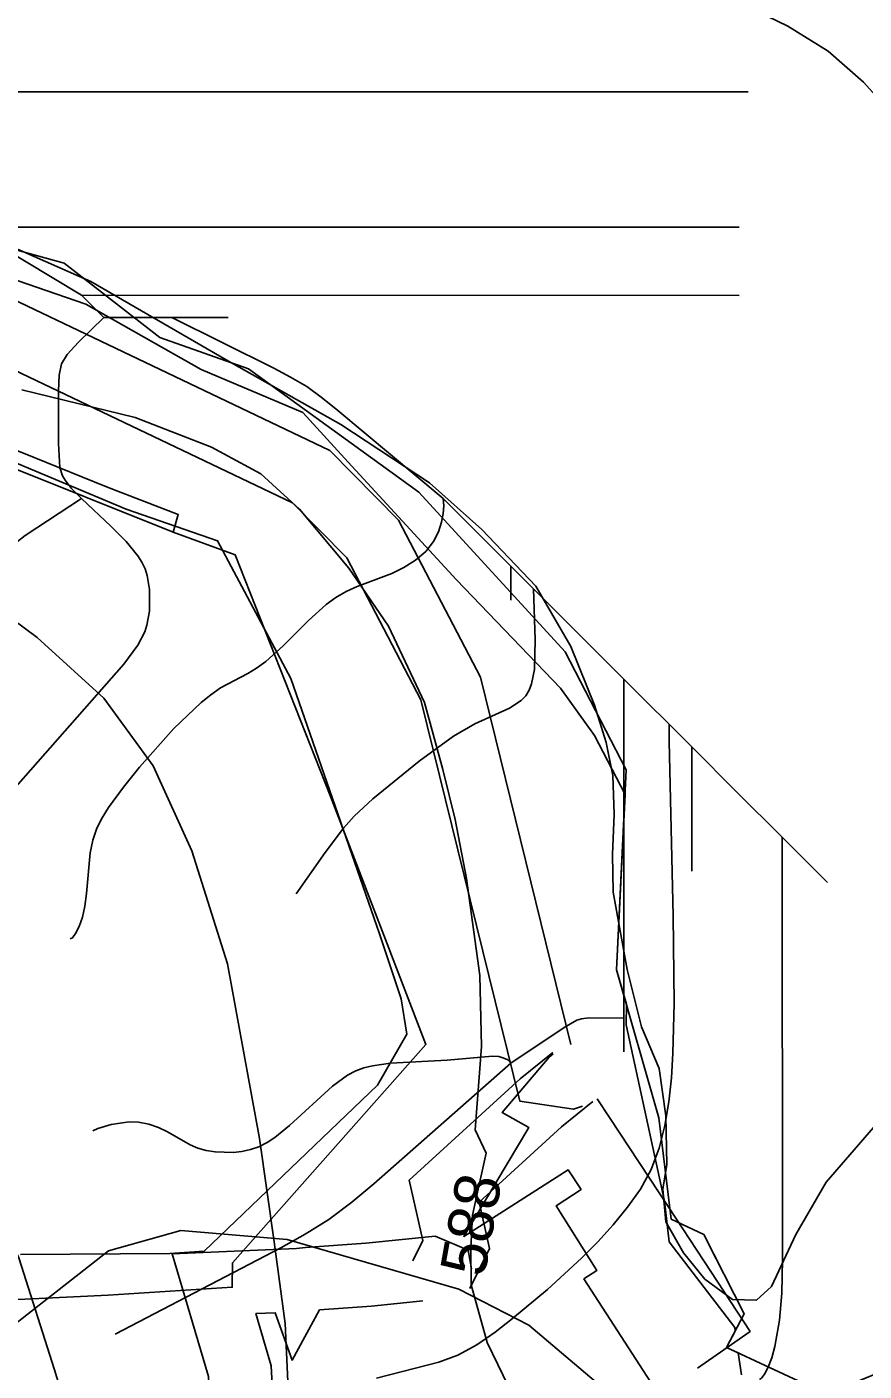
# Model space of a CAD drawing. Extents: x -709584 to -702006, y -1161789 to -1157496.
# Drawn here: x -705274 to -705088.9, y -1159710.1 to -1159412.7 of the extents above; entities that cross this region are included whole.
import ezdxf

# ---------------------------------------------------------------- set-up
doc = ezdxf.new("R2010")
doc.units = 0
for name, color, linetype in [('102_obvod PÚ', 7, 'Continuous'), ('103_hranice KÚ', 7, 'Continuous'), ('120_vrstevnice hlavní', 7, 'Continuous'), ('121_vrstevnice hlavní_popis', 7, 'Continuous'), ('122_vrstevnice základní', 7, 'Continuous'), ('201_orná půda_KN', 7, 'Continuous'), ('408_BPEJ_linie', 7, 'Continuous'), ('411_akumulovaný odtok', 7, 'Continuous'), ('419_LPIS PB', 7, 'Continuous'), ('735_OP sítí TI', 7, 'Continuous')]:
    doc.layers.add(name, color=color, linetype=linetype)

msp = doc.modelspace()

# ---------------------------------------------------------------- linework, layer by layer
at = {"layer": '102_obvod PÚ'}
msp.add_lwpolyline([(-705288.87, -1159501.36), (-705272.46, -1159507.98), (-705256.4, -1159514.47), (-705240.56, -1159520.54), (-705241.7, -1159524.46), (-705228, -1159529.46), (-705206.95, -1159582.76), (-705185.79, -1159637.83), (-705228.59, -1159686.2), (-705228.61, -1159691.6), (-705256.06, -1159693.33), (-705338.98, -1159697.33)], dxfattribs=at)
at = {"layer": '103_hranice KÚ'}
for points in [[(-705121.59, -1159685.29), (-705124.32, -1159679.92), (-705131.53, -1159676.49), (-705134.24, -1159654.08), (-705143.62, -1159621.36), (-705141.48, -1159577.11), (-705155, -1159550.95), (-705187.39, -1159515.59), (-705225.01, -1159488.33), (-705244.62, -1159481.43), (-705265.81, -1159464.97), (-705344.08, -1159443.34), (-705385, -1159423.78), (-705409.33, -1159422.89), (-705434.44, -1159402.64), (-705455.51, -1159396.18), (-705483.68, -1159375.34), (-705500.95, -1159391.28), (-705509.01, -1159386.99), (-705524.52, -1159378.74), (-705538.64, -1159371.35)], [(-705086.29, -1159710.73), (-705097.14, -1159715.23), (-705119.32, -1159704.91), (-705115.37, -1159697.5), (-705124.32, -1159679.92), (-705131.53, -1159676.49), (-705134.24, -1159654.08), (-705143.62, -1159621.36), (-705141.48, -1159577.11), (-705155, -1159550.95), (-705187.39, -1159515.59), (-705225.01, -1159488.33), (-705244.62, -1159481.43), (-705265.81, -1159464.97), (-705344.08, -1159443.34), (-705385, -1159423.78), (-705409.33, -1159422.89), (-705434.44, -1159402.64)]]:
    msp.add_lwpolyline(points, dxfattribs=at)
at = {"layer": '120_vrstevnice hlavní'}
msp.add_lwpolyline([(-705223.36, -1159764.63), (-705220.12, -1159751.46), (-705217.29, -1159735.83), (-705216.04, -1159718.88), (-705216.95, -1159699.6), (-705219.35, -1159681.52), (-705222.58, -1159658.66), (-705229.69, -1159620.01), (-705237.57, -1159595), (-705246.09, -1159576.18), (-705257.01, -1159561.22), (-705271.76, -1159547.82), (-705285.35, -1159537.74), (-705305.1, -1159527.1), (-705322.99, -1159517.93), (-705362.53, -1159497), (-705381.94, -1159487.18), (-705402.79, -1159477.04), (-705418.64, -1159469.88), (-705430.98, -1159461.82), (-705443.17, -1159452.24), (-705458.78, -1159437.51), (-705473.54, -1159423.6), (-705487.44, -1159411.53)], dxfattribs=at)
at = {"layer": '122_vrstevnice základní'}
for points in [[(-705273.74, -1159360.09), (-705245.17, -1159367.22), (-705225.02, -1159373.13), (-705205.56, -1159379.21), (-705183.96, -1159388.29), (-705168.95, -1159395.71), (-705153.58, -1159400.92), (-705140.43, -1159403.89), (-705125, -1159405.73), (-705114.76, -1159408.17), (-705105.71, -1159412.49), (-705096.85, -1159418.01), (-705089.02, -1159424.89), (-705064.89, -1159451.56), (-705051.78, -1159462.4), (-705044.1, -1159466.2), (-705037.12, -1159470.68), (-705033.38, -1159475.65), (-705032.38, -1159480.28), (-705032.75, -1159485.92), (-705033.97, -1159490.87), (-705035.36, -1159495.82)], [(-705185, -1159513.55), (-705204.6, -1159500.63), (-705230, -1159486.31), (-705259.87, -1159468.99), (-705280, -1159460.17), (-705296.39, -1159454.1), (-705322.61, -1159446.57), (-705350.78, -1159437.2), (-705372.8, -1159429.22), (-705402.11, -1159420.31), (-705420.38, -1159413.38), (-705436.75, -1159405.26), (-705449.37, -1159398.53), (-705474.22, -1159384.97), (-705486.15, -1159376.87), (-705490.06, -1159372.24), (-705491.08, -1159370.18)], [(-705166.42, -1159715.8), (-705172.27, -1159703.79), (-705175.78, -1159691.08), (-705175.88, -1159683.03), (-705175.47, -1159675.64), (-705174.25, -1159669.85), (-705172.5, -1159661.94), (-705174.91, -1159656.77), (-705173.46, -1159638.29), (-705173.85, -1159622.6), (-705176.8, -1159601.16), (-705179.31, -1159588.1), (-705182.08, -1159577.03), (-705186.11, -1159562.15), (-705194.03, -1159545.31), (-705202.85, -1159532.45), (-705213.73, -1159519.41), (-705222.28, -1159511.55), (-705233.19, -1159505.69), (-705250.08, -1159499.11), (-705275.17, -1159493)], [(-705082.49, -1159651.29), (-705097.28, -1159668.32), (-705104.01, -1159679.91), (-705109.39, -1159691.39), (-705112.66, -1159694.45), (-705117.96, -1159694.26), (-705124.09, -1159689.78), (-705128.85, -1159683.94), (-705132.75, -1159677.08), (-705133.4, -1159669.9), (-705132.51, -1159664.43), (-705132.7, -1159653.63), (-705134.19, -1159643.2), (-705138.08, -1159633.94), (-705141.27, -1159621.27), (-705144.41, -1159604.18), (-705144.53, -1159595.8), (-705144.15, -1159586.91), (-705144.45, -1159578.36), (-705145.95, -1159571), (-705148.48, -1159562.78), (-705153.71, -1159549.78), (-705161.51, -1159536.41), (-705173.42, -1159523.86), (-705185, -1159513.55)], [(-705375.16, -1159574.07), (-705365.65, -1159584.68), (-705351.72, -1159597.22), (-705335.49, -1159608.58), (-705320.07, -1159621.01), (-705303.78, -1159637.24), (-705288.94, -1159658.17), (-705275.84, -1159685.06), (-705267.93, -1159709.84), (-705263.21, -1159725.37), (-705260.7, -1159744.04), (-705259.31, -1159760.23)]]:
    msp.add_lwpolyline(points, dxfattribs=at)
at = {"layer": '201_orná půda_KN'}
for p, q in [((-705241.7, -1159524.46), (-705306.42, -1159498.51)), ((-705288.87, -1159501.36), (-705272.46, -1159507.98)), ((-705272.46, -1159507.98), (-705256.4, -1159514.47)), ((-705256.4, -1159514.47), (-705240.56, -1159520.54)), ((-705240.56, -1159520.54), (-705241.7, -1159524.46))]:
    msp.add_line(p, q, dxfattribs=at)
at = {"layer": '408_BPEJ_linie'}
for points in [[(-705116, -1159711), (-705116.7, -1159706.13), (-705119.32, -1159704.91), (-705117.39, -1159701.29), (-705117.5, -1159700.5), (-705132, -1159681.5), (-705133, -1159672.5), (-705141.5, -1159633.5), (-705141.45, -1159628.92), (-705143.62, -1159621.36), (-705141.74, -1159582.56), (-705148.5, -1159569.5), (-705156, -1159559), (-705179, -1159535), (-705203, -1159509), (-705213, -1159498), (-705235.5, -1159488.5), (-705261, -1159474), (-705319, -1159454), (-705372.5, -1159437), (-705408.5, -1159424.5), (-705426, -1159413), (-705452, -1159402)], [(-705124, -1159733), (-705163, -1159700), (-705178.5, -1159692), (-705216.5, -1159681), (-705240, -1159679), (-705256, -1159683.5), (-705279.5, -1159702), (-705289, -1159724.5), (-705291, -1159774), (-705299, -1159807)]]:
    msp.add_lwpolyline(points, dxfattribs=at)
at = {"layer": '411_akumulovaný odtok'}
for p, q in [((-705114.49, -1159427), (-705366.99, -1159427)), ((-705116.53, -1159457), (-705286.99, -1159457)), ((-705261.99, -1159472), (-705286.99, -1159457)), ((-705256.99, -1159477), (-705261.99, -1159472)), ((-705241.99, -1159477), (-705256.99, -1159477)), ((-705229.49, -1159477), (-705241.99, -1159477)), ((-705166.99, -1159532), (-705181.99, -1159517)), ((-705166.99, -1159539.5), (-705166.99, -1159532)), ((-705161.99, -1159537), (-705166.99, -1159532)), ((-705141.99, -1159557), (-705161.99, -1159537)), ((-705136.99, -1159562), (-705141.99, -1159557)), ((-705141.99, -1159632), (-705141.99, -1159557)), ((-705131.99, -1159567), (-705136.99, -1159562)), ((-705126.99, -1159572), (-705131.99, -1159567)), ((-705116.99, -1159582), (-705126.99, -1159572)), ((-705126.99, -1159599.5), (-705126.99, -1159572)), ((-705106.99, -1159592), (-705116.99, -1159582)), ((-705096.99, -1159602), (-705106.99, -1159592)), ((-705141.99, -1159639.5), (-705141.99, -1159632))]:
    msp.add_line(p, q, dxfattribs=at)
for points in [[(-705116.53, -1159472.09), (-705261.99, -1159472)], [(-705261.99, -1159517), (-705264.26, -1159514.73), (-705265.6, -1159512.99), (-705266.14, -1159512.04), (-705266.78, -1159510.14), (-705267.05, -1159504.87), (-705267.08, -1159493.22), (-705266.92, -1159489.71), (-705266.38, -1159487.26), (-705265.11, -1159485.13), (-705262.66, -1159482.45), (-705256.99, -1159477)], [(-705181.99, -1159517), (-705205.29, -1159497.52), (-705208.67, -1159494.8), (-705212.16, -1159492.27), (-705215.75, -1159490.15), (-705219.45, -1159488.2), (-705241.99, -1159477)], [(-705281.99, -1159587), (-705252.61, -1159553.68), (-705249.51, -1159549.51), (-705247.96, -1159546.53), (-705247.48, -1159545.04), (-705246.95, -1159541.93), (-705246.92, -1159537.16), (-705247.42, -1159534.06), (-705247.89, -1159532.58), (-705248.6, -1159531.1), (-705249.49, -1159529.68), (-705252.08, -1159526.56), (-705255.39, -1159523.2), (-705261.99, -1159517)], [(-705276.99, -1159532), (-705277.05, -1159529.7), (-705276.92, -1159528), (-705276.63, -1159527.19), (-705276.13, -1159526.56), (-705274.4, -1159525.23), (-705261.99, -1159517)], [(-705264.49, -1159614.5), (-705263.98, -1159614.23), (-705263.27, -1159613.28), (-705262.48, -1159611.75), (-705261.74, -1159609.7), (-705261.2, -1159607.23), (-705260.84, -1159604.45), (-705260.03, -1159595.44), (-705259.49, -1159592.67), (-705258.58, -1159590.02), (-705257.39, -1159587.68), (-705255.97, -1159585.39), (-705252.69, -1159580.9), (-705249.1, -1159576.49), (-705241.51, -1159567.95), (-705235.5, -1159562.14), (-705233.39, -1159560.44), (-705231.2, -1159558.93), (-705225.2, -1159555.73), (-705223.25, -1159554.58), (-705221.19, -1159553.11), (-705217.33, -1159549.65), (-705211.74, -1159543.99), (-705207.85, -1159540.45), (-705205.74, -1159538.92), (-705203.45, -1159537.61), (-705201.03, -1159536.5), (-705193.35, -1159533.61), (-705190.64, -1159532.28), (-705188.07, -1159530.66), (-705185.83, -1159528.74), (-705184.08, -1159526.54), (-705183.01, -1159524.42), (-705182.34, -1159522.29), (-705181.97, -1159520.32), (-705181.84, -1159518.68), (-705181.99, -1159517)], [(-705214.49, -1159604.5), (-705208.08, -1159595.37), (-705204.03, -1159590.01), (-705201.64, -1159587.31), (-705197.54, -1159583.48), (-705187.28, -1159575.18), (-705179.68, -1159569.62), (-705174.94, -1159566.91), (-705167.27, -1159563.4), (-705164.71, -1159561.72), (-705163.71, -1159560.69), (-705162.95, -1159559.46), (-705162.41, -1159558.06), (-705161.81, -1159554.89), (-705161.62, -1159548.32), (-705161.99, -1159537)], [(-705196.73, -1159711.73), (-705182.92, -1159708.19), (-705178.72, -1159706.63), (-705174.52, -1159704.31), (-705170.47, -1159701.49), (-705166.62, -1159698.53), (-705158.92, -1159692.08), (-705151.39, -1159685.14), (-705147.78, -1159681.51), (-705144.35, -1159677.77), (-705141.17, -1159673.89), (-705138.34, -1159669.84), (-705136, -1159665.56), (-705134.2, -1159660.79), (-705132.93, -1159655.77), (-705132.07, -1159650.57), (-705131.51, -1159645.23), (-705131.17, -1159639.8), (-705130.9, -1159628.76), (-705131.1, -1159609.37), (-705132.01, -1159570.81), (-705131.99, -1159567)], [(-705111.99, -1159712), (-705111.59, -1159711.74), (-705110.9, -1159710.81), (-705110.09, -1159709.29), (-705109.3, -1159707.2), (-705108.61, -1159704.68), (-705107.6, -1159698.85), (-705107.07, -1159692.91), (-705106.96, -1159685.45), (-705106.99, -1159592)], [(-705166.99, -1159642), (-705155.18, -1159634.08), (-705152.39, -1159632.48), (-705151.38, -1159632.16), (-705149.77, -1159631.97), (-705141.99, -1159632)], [(-705259.49, -1159657), (-705258.33, -1159656.43), (-705255.41, -1159655.54), (-705251.45, -1159654.99), (-705249.32, -1159655.06), (-705247.09, -1159655.5), (-705244.95, -1159656.24), (-705242.97, -1159657.17), (-705237.95, -1159660.07), (-705236.25, -1159660.8), (-705234.36, -1159661.33), (-705232.41, -1159661.64), (-705228.45, -1159661.74), (-705226.48, -1159661.53), (-705224.56, -1159661.13), (-705222.71, -1159660.5), (-705220.92, -1159659.58), (-705219.21, -1159658.46), (-705215.95, -1159655.8), (-705206.46, -1159647.05), (-705203.1, -1159644.62), (-705201.3, -1159643.68), (-705199.49, -1159643.02), (-705197.6, -1159642.55), (-705193.65, -1159641.99), (-705181.08, -1159641.3), (-705171.06, -1159640.42), (-705169.68, -1159640.54), (-705168.55, -1159640.86), (-705167.69, -1159641.27), (-705166.99, -1159642)], [(-705254.49, -1159702), (-705217.9, -1159682.84), (-705212.49, -1159679.86), (-705207.26, -1159676.61), (-705202.2, -1159672.78), (-705197.34, -1159668.68), (-705166.99, -1159642)]]:
    msp.add_lwpolyline(points, dxfattribs=at)
at = {"layer": '419_LPIS PB'}
msp.add_lwpolyline([(-705358.26, -1159474.85), (-705252.09, -1159519.42), (-705231.87, -1159526.39), (-705215.63, -1159556.87), (-705196.06, -1159613.4), (-705191.28, -1159627.75), (-705189.98, -1159635.58), (-705196.5, -1159646.89), (-705234.81, -1159683.57), (-705242.45, -1159684.1), (-705275.49, -1159684.35)], dxfattribs=at)
at = {"layer": '735_OP sítí TI'}
for points in [[(-705462.59, -1159388.39), (-705415.4, -1159418.37), (-705389.41, -1159422.65), (-705367.25, -1159429.92), (-705207.06, -1159506.43), (-705191.82, -1159521.82), (-705173.75, -1159556.6), (-705153.71, -1159637.87)], [(-705470.1, -1159400.2), (-705420.5, -1159431.73), (-705392.75, -1159436.29), (-705372.47, -1159442.94), (-705215.3, -1159518.01), (-705203.26, -1159530.16), (-705186.95, -1159561.58), (-705165.04, -1159650.38), (-705153.13, -1159652.15), (-705151.19, -1159651.5)], [(-705157.71, -1159639.6), (-705164.93, -1159645.44), (-705189.47, -1159667.86), (-705186.47, -1159681.24), (-705188.67, -1159685.72)], [(-705157.61, -1159639.89), (-705158.55, -1159640.65), (-705168.91, -1159652.92), (-705163.04, -1159656.21), (-705177.44, -1159680.35), (-705154.31, -1159665.6), (-705151.47, -1159669.93), (-705156.96, -1159673.54), (-705148.02, -1159687.88), (-705150.86, -1159689.74), (-705130.27, -1159721.53), (-705131.27, -1159712.82)], [(-705148.91, -1159650.5), (-705155.81, -1159656.06), (-705174.03, -1159672.72), (-705171.73, -1159682.98), (-705176.09, -1159691.88)], [(-705147.88, -1159649.88), (-705145.19, -1159653.98), (-705132.08, -1159673.95), (-705132.08, -1159673.95), (-705122.8, -1159688.1), (-705122.8, -1159688.1), (-705114.09, -1159701.36), (-705125.73, -1159709.47)], [(-705175.71, -1159687.51), (-705176.48, -1159683.4), (-705183.72, -1159680.26), (-705199.05, -1159681.8), (-705212.39, -1159682.81), (-705214.42, -1159683.01), (-705241.88, -1159684.16), (-705233.9, -1159711.35), (-705231.9, -1159749.51), (-705232.75, -1159759.92), (-705234.19, -1159764.44)], [(-705186.48, -1159694.61), (-705197.82, -1159695.75), (-705209.31, -1159696.61), (-705215.38, -1159707.74), (-705219.11, -1159697.22), (-705223.4, -1159697.4), (-705220, -1159708.99), (-705217.86, -1159749.73), (-705219.81, -1159773.32), (-705225.01, -1159773.09)]]:
    msp.add_lwpolyline(points, dxfattribs=at)

# ---------------------------------------------------------------- texts
at = {"layer": '121_vrstevnice hlavní_popis'}
msp.add_text('588', height=10, rotation=79.7997, dxfattribs=at).set_placement((-705172.89, -1159689.54))

doc.saveas('drawing.dxf')
